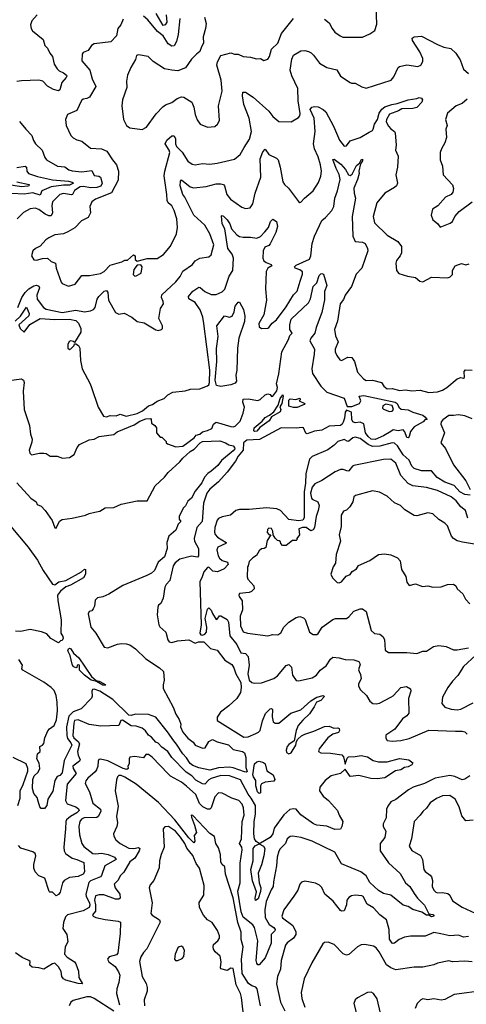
# Model space of a CAD drawing. Extents: x 1552294 to 1694791, y 811929 to 917222.
# Tile 333 of 643: x 1632329 to 1635958, y 872788 to 880796. Entities that reach past the tile are written whole.
import ezdxf

# ---------------------------------------------------------------- set-up
doc = ezdxf.new("R2010")
doc.units = 0

msp = doc.modelspace()

# ---------------------------------------------------------------- linework, layer by layer
at = {"layer": '0CON10XD'}
for points in [[(1633519.2, 880835), (1633524.8, 880775.2), (1633510.9, 880755), (1633495, 880748.8), (1633437.9, 880845)], [(1634805, 880800), (1634845, 880768.8), (1634867.5, 880725), (1634891.2, 880695), (1634933, 880663), (1634954.3, 880654.3), (1635115, 880654), (1635175, 880680), (1635215, 880707.5), (1635231.2, 880758.8), (1635226.7, 880905)], [(1632471.9, 880835), (1632428.9, 880785), (1632417.5, 880755), (1632422.7, 880725), (1632434.2, 880704.2), (1632520.8, 880635), (1632533.8, 880585), (1632554.1, 880564.1), (1632574.2, 880524.2), (1632596.8, 880496.8), (1632610, 880435), (1632633.1, 880395), (1632649.1, 880379.1), (1632685, 880364.4), (1632708.6, 880345), (1632712.5, 880335), (1632707.5, 880325), (1632670.6, 880285), (1632655.3, 880224.7), (1632643.4, 880216.6), (1632605, 880227.5), (1632555.4, 880255), (1632516.1, 880296.1), (1632485, 880303.2), (1632345, 880298.9), (1632305, 880292.5)], [(1633171.1, 880798.9), (1633150, 880755), (1633126.5, 880725), (1633115.5, 880664.5), (1633070, 880615), (1632935, 880599.6), (1632913.7, 880586.4), (1632885, 880543.8), (1632845, 880530), (1632836.2, 880515), (1632835, 880460), (1632899.2, 880385), (1632918.2, 880315), (1632947, 880253), (1632895.3, 880164.7), (1632875, 880153.3), (1632845, 880150), (1632830.9, 880139.1), (1632793.6, 880056.4), (1632718.8, 880025), (1632702, 879985), (1632705.8, 879935), (1632746.2, 879855), (1632763.3, 879835), (1632795, 879818.6), (1632835, 879808.1), (1632905, 879750.8), (1632995, 879744.5), (1633036.3, 879726.3), (1633082.9, 879655), (1633116.9, 879615), (1633132.1, 879565), (1633129.2, 879490.8), (1633075, 879388.2), (1632945, 879336.5), (1632914.2, 879315), (1632900, 879275), (1632905.6, 879225), (1632885, 879186), (1632831.5, 879158.5), (1632777.1, 879102.9), (1632720.7, 879069.3)], [(1633831.2, 880815), (1633843.8, 880765), (1633839.2, 880725), (1633820.8, 880655), (1633823.3, 880605), (1633806, 880575), (1633794.1, 880535.9), (1633765, 880516), (1633726, 880475), (1633675.8, 880404.2), (1633615, 880378.8), (1633566, 880384), (1633505, 880397.1), (1633414.2, 880455), (1633372.5, 880495), (1633295, 880510.8), (1633278.8, 880505), (1633269.1, 880470.9), (1633232.6, 880407.4), (1633205.8, 880345), (1633197.5, 880295), (1633200.8, 880245), (1633165.8, 880144.2), (1633158, 880095), (1633173.8, 879985), (1633196.7, 879935), (1633225, 879916), (1633325, 879903.3)], [(1633325, 879903.3), (1633358.7, 879921.3), (1633438.7, 880031.3), (1633492.1, 880087.9), (1633515, 880104.3), (1633565, 880122), (1633608.8, 880155), (1633645, 880169.4), (1633663.8, 880165), (1633728.8, 880125), (1633744.2, 880085), (1633754.2, 880024.2), (1633771.7, 879981.7), (1633795, 879946.2), (1633855, 879921.2), (1633915, 879926.7), (1633936.7, 879945), (1633953.3, 879975), (1633946, 880095), (1633974.3, 880215), (1633965.7, 880305), (1633932.5, 880425), (1633937, 880453), (1633964, 880505), (1634045, 880525.8), (1634075, 880516), (1634105, 880514.4), (1634145, 880496.4), (1634205, 880492), (1634253.9, 880476.1), (1634285, 880478.8), (1634314.1, 880464.1), (1634345, 880473.8), (1634360, 880495), (1634375.8, 880555), (1634427.5, 880605), (1634457.4, 880682.6), (1634555, 880804)], [(1633631.8, 880805), (1633616.9, 880675), (1633603.1, 880616.9), (1633585, 880583.8), (1633565, 880581.4), (1633535, 880598.6), (1633495.5, 880665.5), (1633450.2, 880700.2), (1633370, 880795), (1633335, 880824.3)], [(1632720.7, 879069.3), (1632685, 879053.1), (1632615, 879047.1), (1632565, 879021.4), (1632542.5, 879005), (1632496.8, 878953.2), (1632456.7, 878935), (1632435, 878916.2), (1632424, 878875), (1632445, 878843.3), (1632465, 878841.2), (1632515, 878854.2), (1632555, 878855.8), (1632585, 878828.8), (1632621.2, 878815), (1632626.9, 878775), (1632665, 878660), (1632675, 878650), (1632725, 878628), (1632778.8, 878645), (1632835.5, 878714.5), (1632895.6, 878714.4), (1632985, 878731.2), (1633015, 878747.8), (1633065, 878800), (1633160, 878825), (1633185, 878840), (1633205, 878840), (1633255, 878882.5), (1633266.7, 878875), (1633267.5, 878845), (1633285, 878832.5), (1633365, 878854.2), (1633446.2, 878853.8), (1633498.6, 878885), (1633554.3, 878955), (1633602.2, 879055), (1633611.9, 879105), (1633606.5, 879175), (1633585, 879243.8), (1633565, 879282.5), (1633535.6, 879305), (1633526.4, 879325), (1633525.4, 879375), (1633504, 879525), (1633509.1, 879565), (1633548.6, 879715), (1633543.1, 879735), (1633511.8, 879785), (1633523.6, 879815), (1633565, 879851.9), (1633585, 879852), (1633595.3, 879825.3), (1633595.4, 879785), (1633604.6, 879765), (1633649.2, 879719.1), (1633696.2, 879646.2), (1633731.1, 879621.1), (1633755, 879615.6), (1633815, 879626.9), (1633875, 879621.9), (1633935, 879627.8), (1634075, 879661.9), (1634121.3, 879698.7), (1634154.4, 879755), (1634197.3, 879822.7), (1634211.8, 879885), (1634195.2, 879995.2), (1634150.6, 880105), (1634139.2, 880175), (1634143.7, 880206.3), (1634165, 880206.9), (1634226.3, 880166.3), (1634352.6, 880052.6), (1634385, 880009.2), (1634435, 879968.8), (1634535, 879966), (1634595, 879998.8), (1634605.5, 880014.5), (1634607.5, 880032.5), (1634592.5, 880135), (1634588.8, 880235), (1634540.3, 880340.3), (1634527.5, 880385), (1634540.3, 880475), (1634555, 880506.9), (1634615, 880541.8), (1634645, 880544.4), (1634675, 880537.8), (1634696.4, 880526.4), (1634715.8, 880505.8), (1634765, 880441.5), (1634825, 880406.2), (1634905, 880387.8), (1634937, 880337), (1635013.3, 880285), (1635025, 880278.8), (1635055, 880278.8), (1635109.4, 880249.4), (1635145, 880240), (1635346.7, 880305), (1635369.7, 880330.3), (1635405, 880406.7), (1635415, 880416), (1635475, 880427.5), (1635565, 880416.2), (1635590, 880425), (1635604.5, 880455.5), (1635605, 880480), (1635580.5, 880535), (1635520, 880625), (1635518, 880645), (1635535, 880657.1), (1635595, 880661.9), (1635723, 880593), (1635775, 880573.1), (1635831.7, 880561.7), (1635874.2, 880524.2), (1635893.2, 880493.2), (1635908.2, 880468.2), (1635935, 880392), (1635975, 880358.5)], [(1634514.6, 879424.6), (1634595, 879317.5), (1634605, 879310), (1634615, 879312.5), (1634643.8, 879345), (1634714.2, 879405), (1634758.3, 879471.7), (1634776.1, 879523.9), (1634782.1, 879565), (1634774.1, 879615), (1634755, 879681.2), (1634724.3, 879745), (1634717.8, 879785), (1634730.9, 879885), (1634722.8, 879995), (1634689, 880065), (1634702.7, 880085), (1634725, 880089.8), (1634755, 880085.9), (1634795, 880065.3), (1634816.8, 880045), (1634879.4, 879929.4), (1634926.9, 879815), (1634967, 879767), (1634985, 879768.6), (1635015, 879811.1), (1635095, 879837.1), (1635169.6, 879880.4), (1635195, 879894.6), (1635202.1, 879905), (1635212, 879945), (1635236.9, 879985), (1635251.1, 880035), (1635273.1, 880066.9), (1635295, 880086.2), (1635354.2, 880105.8), (1635397.2, 880112.8), (1635485, 880144.1), (1635556.2, 880153.8), (1635575, 880162.5), (1635595, 880157.5), (1635602.5, 880145), (1635596.2, 880125), (1635555, 880081.2), (1635525, 880072), (1635435, 880070.5), (1635406.9, 880053.1), (1635335, 880028.5), (1635309.7, 879985), (1635307.6, 879965), (1635325, 879928.8), (1635345, 879906.6), (1635375.9, 879885.9), (1635380.9, 879875), (1635387.5, 879775), (1635384.2, 879735), (1635404, 879685), (1635399.2, 879595), (1635386.2, 879535), (1635398.8, 879465), (1635390.5, 879445), (1635375, 879430.4), (1635295.4, 879384.6), (1635231.4, 879305), (1635202.2, 879195), (1635212.6, 879142.6), (1635315, 879042.5), (1635402.2, 878992.2), (1635430.8, 878950.8), (1635430.5, 878899.5), (1635420, 878875), (1635392, 878838), (1635385.6, 878815), (1635390.8, 878755), (1635410.7, 878730.7), (1635479.4, 878709.4), (1635545, 878697.8), (1635580.2, 878670.2), (1635604.5, 878664.5), (1635675, 878700.4), (1635807.5, 878695), (1635826.4, 878703.6), (1635845, 878723.8), (1635846.7, 878755), (1635867.5, 878795), (1635918.3, 878811.7), (1635955, 878802), (1635981.2, 878808.8)], [(1635965, 880148.8), (1635925.9, 880114.1), (1635875, 880094.4), (1635805.8, 880034.2), (1635789.4, 879985), (1635802, 879935), (1635792.5, 879905), (1635796.8, 879836.8), (1635785, 879793.3), (1635755.6, 879745), (1635745.7, 879715), (1635747.1, 879655), (1635764.3, 879605), (1635770, 879535), (1635845, 879451.2), (1635853.9, 879423.9), (1635847.6, 879392.4), (1635836.2, 879375), (1635788.9, 879351.1), (1635727.7, 879282.3), (1635684.2, 879255.8), (1635673.8, 879205), (1635685, 879167.5), (1635725, 879137.5), (1635745, 879107.5), (1635828.3, 879141.7), (1635845.5, 879154.5), (1635865.6, 879194.4), (1635901.2, 879235), (1636006.2, 879313.8)], [(1632327, 879967), (1632379.2, 879905), (1632428.6, 879855), (1632442.1, 879812.1), (1632458, 879785), (1632511.9, 879735), (1632532.5, 879675), (1632547, 879657), (1632636.2, 879605), (1632695, 879598.9), (1632729.2, 879575), (1632755, 879566.2), (1632835, 879556.9), (1632915, 879570), (1632935, 879527.1), (1632973.2, 879523.2), (1632985.2, 879515.2), (1633000, 879465), (1632988.6, 879441.4), (1632955, 879429.6), (1632906.9, 879426.9), (1632845, 879437.8), (1632820, 879435), (1632773.6, 879406.4), (1632758.2, 879375), (1632750.1, 879369.9), (1632685, 879382.9), (1632655.3, 879374.7), (1632594.6, 879315), (1632590.9, 879285), (1632595.9, 879225), (1632585, 879200.9), (1632565, 879200.4), (1632535, 879213.4), (1632485, 879252.5), (1632455, 879263.5), (1632415, 879257.8), (1632361.4, 879228.6), (1632310, 879175)], [(1632315.2, 878455), (1632347.4, 878535), (1632374.3, 878575.7), (1632404.1, 878605.9), (1632445, 878630.5), (1632465, 878635.5), (1632485, 878628), (1632490, 878615), (1632469.7, 878555), (1632472.1, 878522.1), (1632521.9, 878455), (1632545, 878441.6), (1632675, 878415.4), (1632785, 878434.1), (1632855, 878418.6), (1632905, 878428.9), (1632930.1, 878439.9), (1632943.8, 878455), (1632957.6, 878522.4), (1632972.3, 878545), (1633015, 878587.3), (1633035, 878593.1), (1633045.9, 878575.9), (1633050.3, 878515), (1633106.5, 878415), (1633135, 878400.4), (1633177.8, 878407.8), (1633241.4, 878375), (1633285, 878340), (1633340.3, 878330.3), (1633435, 878272), (1633455, 878266.8), (1633481.4, 878275), (1633490, 878285), (1633490, 878305), (1633459.4, 878365), (1633472.4, 878447.6), (1633497.8, 878485), (1633495.6, 878505), (1633481.8, 878535), (1633485, 878558.1), (1633598.8, 878665), (1633632.7, 878707.3), (1633655, 878749.4), (1633732.5, 878805), (1633754.4, 878835.6), (1633793.7, 878856.3), (1633865, 878866.5), (1633885, 878884.4), (1633906.9, 878965), (1633874.1, 879055), (1633833.1, 879125), (1633745.2, 879205.2), (1633672.1, 879352.1), (1633655.5, 879375), (1633632.7, 879445), (1633635, 879482.5), (1633645, 879493.8), (1633715, 879436.8), (1633745, 879428.6), (1633845, 879438), (1633925, 879459.7), (1633965, 879461.5), (1633984.2, 879455), (1633994, 879444), (1634012.7, 879375), (1634043.1, 879335), (1634135, 879270), (1634165, 879260.8), (1634203.2, 879266.8), (1634225, 879296.7), (1634243.5, 879385), (1634289.1, 879515), (1634283.2, 879665), (1634305, 879722), (1634325, 879743.8), (1634355, 879698.9), (1634415, 879669.5), (1634428.5, 879655), (1634445.9, 879595), (1634466.6, 879476.6), (1634480, 879455), (1634514.6, 879424.6)], [(1632293.3, 878345), (1632335.5, 878384.5), (1632385, 878458.1), (1632405.7, 878405), (1632402.9, 878387.1), (1632321.2, 878315), (1632332, 878285), (1632365, 878253.3), (1632412.9, 878317.1), (1632495, 878365.9), (1632615, 878358.1), (1632735, 878359.7), (1632785, 878348.5), (1632807.3, 878327.3), (1632825.8, 878284.2), (1632826, 878255), (1632775, 878170), (1632767.5, 878177.5), (1632745, 878182.5), (1632731.7, 878178.3), (1632720, 878155), (1632720, 878125), (1632735, 878112.5), (1632745, 878117.5), (1632772.5, 878145), (1632775, 878160), (1632785, 878160), (1632807.5, 878145), (1632817.5, 878125), (1632822.5, 878025), (1632836.2, 877955), (1632903.3, 877835), (1632913.3, 877805), (1632966, 877645), (1633010.7, 877570.7), (1633035, 877566.2), (1633065, 877577.5), (1633114.2, 877574.2), (1633145, 877586.2), (1633195, 877572.1), (1633285, 877593.8), (1633326.9, 877615), (1633375, 877654.2), (1633409.1, 877665), (1633447, 877693), (1633502, 877715), (1633534.1, 877745.9), (1633575, 877767.4), (1633675, 877777.8), (1633718.2, 877791.8), (1633792.2, 877792.2), (1633855, 877816.9), (1633865, 877826.4), (1633870.7, 877845), (1633873, 877945), (1633826, 878326), (1633816.7, 878375), (1633795.3, 878435), (1633755.2, 878495.2), (1633703.3, 878525), (1633700.6, 878545), (1633735, 878588.6), (1633785, 878620), (1633795, 878617.8), (1633835, 878583.8), (1633885, 878560), (1633925, 878561.8), (1633975, 878581.9), (1633995, 878604.4), (1634030.2, 878709.8), (1634062, 878755), (1634067.5, 878855), (1634055, 878888.9), (1634019.6, 878935), (1633995.4, 879095), (1633973.2, 879135), (1633969.5, 879200.5), (1633975, 879204), (1633985, 879198.6), (1634015, 879167.1), (1634037.3, 879135), (1634050.6, 879095), (1634095, 879045.8), (1634115, 879033.1), (1634145, 879025.8), (1634205, 879027.5), (1634255, 879020), (1634285, 879033.3), (1634320.5, 879069.5), (1634350.8, 879105), (1634366.2, 879155), (1634385, 879173.8), (1634416.2, 879155), (1634424.3, 879115), (1634410.4, 879065), (1634365, 878972.2), (1634355, 878960), (1634322.2, 878945), (1634307.5, 878915), (1634305.5, 878855.5), (1634312.9, 878835), (1634330.8, 878820.8), (1634372.5, 878805), (1634377.5, 878795), (1634345, 878774.2), (1634332, 878748), (1634326.4, 878606.4), (1634333.8, 878515), (1634313.4, 878396.6), (1634272, 878325), (1634276.4, 878296.4), (1634293.9, 878283.9), (1634345, 878286.7), (1634355, 878291.2), (1634381.2, 878328.8), (1634415.6, 878355), (1634495, 878461.5), (1634553.4, 878556.6), (1634585, 878587.5), (1634608, 878668), (1634627.1, 878725), (1634627.5, 878745), (1634605, 878761.4), (1634566.7, 878775), (1634563.3, 878785), (1634575, 878798), (1634685, 878848.8), (1634695.5, 878875), (1634704.5, 878975), (1634724.7, 879035), (1634785, 879162.5), (1634815, 879186.5), (1634865, 879242.8), (1634881.2, 879275), (1634889.5, 879345), (1634910.8, 879405), (1634932.4, 879495), (1634925.9, 879535.9), (1634900.3, 879585), (1634875, 879657.5), (1634885, 879660), (1634895, 879654.3), (1634939.3, 879619.3), (1634976.7, 879576.7), (1635001.8, 879535), (1635015, 879527.5), (1635029.6, 879540.4), (1635065, 879609.4), (1635090, 879630), (1635105, 879655.7), (1635115, 879660), (1635115, 879647.5), (1635097.7, 879622.3), (1635084.5, 879564.5), (1635088, 879545), (1635073.4, 879495), (1635043.8, 879425), (1635045.8, 879385), (1635058.1, 879345), (1635030, 879195), (1635036.8, 879035), (1635055, 878991.1), (1635115, 878987.5), (1635135.4, 878975.4), (1635155.5, 878935.5), (1635158.6, 878915), (1635109.2, 878775), (1635064.5, 878725), (1635024.2, 878625), (1634973.7, 878556.3), (1634959.2, 878520.8), (1634932.4, 878485), (1634911.8, 878345), (1634887.1, 878275), (1634894.6, 878225), (1634916.6, 878176.6), (1634891.8, 878115), (1634893.3, 878093.3), (1634905.5, 878065), (1634930.3, 878030.3), (1634945, 878023.3), (1634995, 878051.4), (1635027.6, 878047.6), (1635050.8, 878015), (1635075, 877928.8), (1635123.3, 877875), (1635145, 877862), (1635195, 877863.8), (1635270, 877845), (1635287.5, 877815), (1635314.4, 877794.4), (1635355, 877796.7), (1635419.3, 877780.7), (1635465, 877784.4), (1635515, 877777.5), (1635583.9, 877783.9), (1635655, 877764.5), (1635725, 877768.1), (1635765, 877783.3), (1635800, 877805), (1635883.9, 877876.1), (1635915, 877886.7), (1635935, 877880), (1635943.3, 877885), (1635940.8, 877935), (1635951.2, 877948.8), (1636005, 877944.5)], [(1632305, 879593.9), (1632375, 879604.5), (1632385.9, 879595.9), (1632387.3, 879565), (1632401.5, 879545), (1632475, 879520.9), (1632595, 879494.1), (1632725, 879482.9), (1632756, 879475), (1632767.3, 879465), (1632735, 879448.9), (1632685, 879450.6), (1632584.7, 879435.3), (1632509.7, 879405), (1632495, 879369.4), (1632435, 879388.8), (1632365, 879377.2), (1632265, 879381.1)], [(1632305, 879477.6), (1632405.7, 879455), (1632402.9, 879445), (1632395, 879442.5), (1632345, 879437.4), (1632154, 879465)], [(1633265, 878710), (1633275, 878711.2), (1633317.5, 878735), (1633323.3, 878785), (1633312.5, 878802.5), (1633285, 878800), (1633256, 878765), (1633252, 878722), (1633265, 878710)], [(1632160.2, 877849.8), (1632345, 877875.7), (1632361.2, 877865), (1632366, 877845), (1632357.2, 877775), (1632366.4, 877625), (1632409.4, 877495), (1632415.9, 877425.9), (1632430.2, 877385), (1632429, 877361), (1632407.5, 877295), (1632410.9, 877270.9), (1632425, 877257.5), (1632489.3, 877270.7), (1632525, 877271.3), (1632545, 877266.5), (1632577, 877247), (1632635, 877246.6), (1632678.5, 877228.5), (1632735, 877234.2), (1632770.7, 877259.3), (1632795.3, 877315), (1632815, 877340.8), (1632895, 877377.5), (1632935, 877383.8), (1632975, 877405.9), (1633095, 877421.9), (1633122.7, 877445), (1633258.8, 877501.2), (1633305, 877529.2), (1633355, 877548.9), (1633391.7, 877551.7), (1633397.5, 877545), (1633400, 877515), (1633426.4, 877496.4), (1633440, 877475), (1633440, 877435), (1633471.7, 877401.7), (1633485, 877400), (1633520, 877365), (1633520, 877355), (1633530, 877345), (1633597, 877323), (1633655, 877327.5), (1633746.9, 877395), (1633764.5, 877415.5), (1633792, 877425), (1633815.4, 877444.6), (1633855, 877453.8), (1633890, 877470), (1633903, 877507), (1633925, 877522.5), (1634045, 877487.5), (1634065, 877484.3), (1634080.3, 877489.7), (1634120.5, 877529.5), (1634146.4, 877596.4), (1634156.7, 877645), (1634142.5, 877685), (1634145, 877710), (1634185, 877712), (1634265, 877699.4), (1634282.5, 877707.5), (1634325, 877745.7), (1634345, 877753.3), (1634365, 877747.5), (1634375, 877730), (1634385, 877732.5), (1634417.4, 877777.4), (1634423.8, 877805), (1634415.4, 877835), (1634435.5, 877914.5), (1634458.9, 878095), (1634514.3, 878195), (1634524.1, 878225.9), (1634542.5, 878245), (1634524, 878275), (1634524.4, 878314.4), (1634535, 878360), (1634675, 878491.9), (1634691.1, 878525), (1634713.6, 878625), (1634745, 878655.7), (1634763.1, 878715), (1634775, 878728.4), (1634785, 878731.5), (1634796.7, 878725), (1634824.5, 878635), (1634806.2, 878583.8), (1634807.3, 878517.3), (1634783.9, 878415), (1634737.6, 878292.4), (1634728.2, 878245), (1634695.5, 878204.5), (1634687.5, 878185), (1634725, 878115.6), (1634723.4, 878075), (1634702.9, 877955), (1634709.2, 877919.2), (1634776, 877816), (1634826.2, 877766.2), (1634965, 877716.7), (1634989.2, 877649.2), (1635029.4, 877650.6), (1635090, 877675), (1635100, 877695), (1635087.5, 877735), (1635125, 877739.4), (1635380, 877685), (1635396.7, 877675), (1635410, 877645), (1635428.3, 877628.3), (1635485, 877623.3), (1635525, 877603.3), (1635605, 877580), (1635622.5, 877565), (1635640, 877545), (1635625, 877543.8), (1635608.8, 877525), (1635535, 877484.5), (1635503.6, 877446.4), (1635494.2, 877405.8), (1635485.9, 877394.1), (1635475, 877398.8), (1635459.7, 877445), (1635445, 877459.1), (1635405, 877451.6), (1635365, 877460.2), (1635344.2, 877445.8), (1635285, 877411.1), (1635217.5, 877382.5), (1635185, 877385.1), (1635160.4, 877405), (1635139.5, 877435), (1635125, 877507.5), (1635095, 877523.7), (1635055, 877517.5), (1635036.2, 877525), (1635028.8, 877545), (1635025, 877603.5), (1634985, 877620.9), (1634972.9, 877605), (1634969.7, 877555), (1634958.6, 877521.4), (1634949.8, 877505), (1634935, 877495.2), (1634845, 877489.8), (1634785, 877456.8), (1634725, 877450), (1634665, 877427.8), (1634655, 877432), (1634635.3, 877475), (1634625, 877480), (1634575, 877473.1), (1634455, 877477.5), (1634277.4, 877382.6), (1634175, 877375.2), (1634147.1, 877355), (1634144.6, 877295), (1634104.2, 877245), (1634084, 877205), (1634015.3, 877115), (1633945, 877037.1), (1633875, 876978.1), (1633851.2, 876945), (1633824, 876864), (1633811.4, 876715), (1633768.2, 876665), (1633747.1, 876575), (1633749.6, 876555), (1633781.4, 876495), (1633782.3, 876435), (1633775, 876424.6), (1633725, 876432), (1633630.7, 876409.3), (1633592.1, 876377.9), (1633575.6, 876355), (1633548.5, 876235), (1633518.8, 876201.2), (1633509.7, 876180.3), (1633495, 876090), (1633475, 876047.5), (1633455.9, 876034.1), (1633451.3, 876018.7), (1633445.6, 875955), (1633458.8, 875875), (1633468.3, 875858.3), (1633518, 875815), (1633532.9, 875752.9), (1633545.2, 875735.2), (1633565, 875731.4), (1633612, 875745), (1633705, 875752.5), (1633755, 875723.8), (1633782.5, 875735), (1633825, 875735.6), (1633880.3, 875680.3), (1633935, 875667.9), (1633995, 875587.9), (1634051.9, 875551.9), (1634068.8, 875525), (1634085.2, 875475), (1634124.9, 875405), (1634129.4, 875365), (1634123.2, 875325), (1634094.4, 875275), (1634028.1, 875215), (1633960.5, 875165), (1633935, 875121.9), (1633934.2, 875095), (1634151.5, 874961.5), (1634185, 874964.5), (1634248.8, 874991.2), (1634269.7, 875000.3), (1634284.4, 875015), (1634302.7, 875092.7), (1634327.6, 875152.4), (1634365, 875190.5), (1634375, 875193.1), (1634384.5, 875184.5), (1634381.2, 875125), (1634389.2, 875085), (1634405, 875074.7), (1634434.6, 875075.4), (1634533.8, 875156.2), (1634615, 875183.5), (1634695, 875256.9), (1634745, 875285.5), (1634795, 875300), (1634804, 875295), (1634800.6, 875285), (1634775, 875260), (1634740.6, 875245), (1634723.4, 875206.6), (1634685, 875149.5), (1634630.1, 875099.9), (1634593.4, 875055), (1634576.9, 875015), (1634558.3, 874931.7), (1634515, 874900), (1634503.6, 874885), (1634494.5, 874855), (1634496.2, 874835), (1634515, 874824), (1634535, 874834.3), (1634572.9, 874895), (1634578, 874925), (1634590, 874945), (1634618.6, 874971.4), (1634645.8, 874985.8), (1634719.9, 875010.1), (1634805, 875048.5), (1634845, 875050), (1634882.5, 875035), (1634913.8, 875036.2), (1634925, 875030.5), (1634928.7, 875015), (1634920.3, 874999.7), (1634875, 874985.5), (1634834.2, 874955.8), (1634763.3, 874865), (1634758.6, 874845), (1634775, 874832.2), (1634855, 874831.5), (1634946.3, 874816.4), (1634959.3, 874799.3), (1634975, 874740), (1634990, 874790), (1634999.7, 874800.3), (1635055, 874802.3), (1635105, 874812.1), (1635155, 874801.2), (1635200.5, 874770.5), (1635245, 874759.4), (1635315, 874760), (1635415, 874786), (1635490, 874775), (1635522.5, 874752.5), (1635515.8, 874735), (1635485, 874718.1), (1635455, 874712.9), (1635425, 874693.8), (1635382.6, 874687.4), (1635295, 874628.5), (1635235, 874620.4), (1635183.8, 874623.8), (1635085, 874647.7), (1635015, 874641.6), (1634975, 874701.2), (1634934.8, 874665.2), (1634861.1, 874645), (1634812.1, 874607.9), (1634768.8, 874555), (1634765.5, 874525), (1634795, 874479.4), (1634838.1, 874445), (1634911.1, 874365), (1634925.6, 874325), (1634954.7, 874275), (1634947.2, 874232.8), (1634935, 874211.8), (1634889.3, 874209.3), (1634825, 874235.9), (1634745, 874245.4), (1634717.5, 874255), (1634615, 874328.5), (1634575, 874374.3), (1634555, 874378.1), (1634525, 874371.4), (1634475, 874329.5), (1634398.4, 874221.6), (1634385.2, 874175), (1634364.7, 874145.3), (1634285, 874097.8), (1634275, 874096.7), (1634251, 874111), (1634236, 874135), (1634232.8, 874175), (1634233.6, 874273.6), (1634244.8, 874334.8), (1634244.7, 874405), (1634210.5, 874465), (1634185, 874496.5), (1634124, 874614), (1634035, 874647.4), (1633965, 874649.6), (1633884.5, 874625.5), (1633865, 874613.3), (1633835, 874579.3), (1633815, 874580.8), (1633760, 874610), (1633728, 874645), (1633682.5, 874675), (1633564.6, 874795), (1633533.5, 874845), (1633485, 874879.1), (1633455, 874911.1), (1633435, 874920), (1633400, 874960), (1633375, 874977.1), (1633351.5, 875011.5), (1633325, 875032.7), (1633275, 875049.1), (1633235, 875052.7), (1633165, 875098.5), (1633150, 875095), (1633134.2, 875055.8), (1632989.6, 875050.4), (1632895, 875062.5), (1632805, 875100.4), (1632775, 875095.3), (1632768.1, 875075), (1632761.2, 874975), (1632770.6, 874955), (1632803.2, 874925), (1632815.2, 874905), (1632798.7, 874845), (1632803.8, 874815), (1632821.6, 874775), (1632816, 874764), (1632762.3, 874725), (1632762.8, 874705), (1632787, 874665), (1632715, 874577.1), (1632702.5, 874445), (1632715, 874417.9), (1632785, 874394.4), (1632807.8, 874377.8), (1632812.2, 874365), (1632795, 874345.1), (1632742.7, 874315)], [(1633965, 877813.3), (1633929.4, 877819.4), (1633916.7, 877865), (1633930.8, 878015), (1633927.8, 878122.2), (1633941.7, 878218.3), (1633931.4, 878305), (1633992.9, 878387.1), (1634035, 878375.7), (1634055, 878383.8), (1634071.3, 878418.7), (1634081.4, 878465), (1634105, 878497.5), (1634115, 878497.5), (1634149.2, 878439.2), (1634158.8, 878385), (1634155, 878341.4), (1634109.8, 878205), (1634098, 878125), (1634094.7, 877945), (1634085.4, 877905), (1634090, 877855), (1634079.5, 877840.5), (1634043.9, 877826.1), (1633965, 877813.3)], [(1634236.1, 877446.1), (1634231.2, 877451.2), (1634235, 877477.2), (1634299.1, 877530.9), (1634325, 877561.6), (1634360.2, 877579.8), (1634393.4, 877606.6), (1634430.5, 877659.5), (1634445, 877715.7), (1634467.5, 877745), (1634471.2, 877735), (1634460, 877675), (1634444.3, 877645.7), (1634450.8, 877625), (1634445, 877607.5), (1634374.6, 877565.4), (1634355.6, 877534.4), (1634280.9, 877479.1), (1634255, 877450.2), (1634236.1, 877446.1)], [(1634555, 877640.8), (1634515, 877652.5), (1634515, 877700), (1634528.3, 877711.7), (1634573, 877707), (1634606.4, 877716.4), (1634607, 877703), (1634600, 877695), (1634646.7, 877675), (1634640, 877665), (1634585, 877642.7), (1634555, 877640.8)], [(1635335, 877610), (1635355, 877612.5), (1635367.5, 877625), (1635356.7, 877656.7), (1635305, 877667.5), (1635280, 877655), (1635277.5, 877635), (1635285, 877627.5), (1635335, 877610)], [(1636005, 877550.4), (1635946, 877575), (1635895, 877582.7), (1635855, 877575.3), (1635815, 877576.1), (1635767.9, 877542.1), (1635754.6, 877525), (1635751.9, 877505), (1635780.2, 877435), (1635750, 877355), (1635788.7, 877308.7), (1635855, 877174.5), (1635955.5, 877045), (1635990, 876975)], [(1635989.8, 876929.8), (1635945, 876933.8), (1635905.8, 876955), (1635858.4, 877008.4), (1635784, 877034), (1635721.6, 877071.6), (1635675, 877127.8), (1635595, 877125.8), (1635535.2, 877145.2), (1635516, 877165), (1635494.1, 877214.1), (1635445, 877257.1), (1635400.5, 877330.5), (1635375, 877352), (1635355, 877353.4), (1635255, 877327.4), (1635195, 877325.3), (1635161.2, 877341.2), (1635095, 877390.8), (1635055, 877399.2), (1635035, 877396.2), (1635005, 877366.5), (1634995, 877365.6), (1634965, 877381.1), (1634915, 877364.5), (1634885, 877334.4), (1634833.1, 877296.9), (1634705, 877243.5), (1634685, 877220.9), (1634653.8, 877106.2), (1634651.6, 877025), (1634639.6, 876955), (1634639.5, 876745), (1634629.6, 876725), (1634595, 876720.3), (1634515, 876730.2), (1634448, 876805), (1634417.7, 876817.7), (1634333.5, 876826.5), (1634195, 876812.3), (1634115, 876811.9), (1634085, 876804), (1634043.5, 876766.5), (1633975, 876753.3), (1633945, 876739.1), (1633934.3, 876725), (1633915, 876666), (1633912.7, 876627.3), (1633918.8, 876608.8), (1633936.6, 876586.6), (1634007.5, 876545), (1634003.8, 876535), (1633939.4, 876505), (1633931.2, 876485), (1633941.8, 876435), (1633952.9, 876415), (1633975, 876397.5), (1634018.8, 876385), (1634024, 876365), (1633991.5, 876328.5), (1633935.3, 876304.8), (1633900, 876310), (1633865, 876343.8), (1633855, 876341.2), (1633825.7, 876305), (1633809.2, 876255), (1633792.8, 876227.3), (1633803, 875875), (1633794, 875805), (1633801.8, 875791.8), (1633815, 875789.3), (1633833.1, 875796.9), (1633846.2, 875815), (1633850.8, 875855), (1633837, 875925), (1633855, 876002.5), (1633865, 876013.3), (1633884.5, 875994.5), (1633895.3, 875965), (1633925, 875917.5), (1633935, 875920), (1633953.5, 875946.5), (1633965, 875947.5), (1634015, 875918), (1634026.4, 875896.4), (1634037.9, 875785), (1634095, 875714.6), (1634125, 875646.7), (1634165, 875640), (1634185, 875616.2), (1634194.6, 875545), (1634181.8, 875475), (1634194.6, 875424.6), (1634215, 875404.2), (1634235, 875398.8), (1634295, 875402), (1634395, 875436.9), (1634425, 875460.6), (1634495, 875543.8), (1634515, 875552.5), (1634538.6, 875528.6), (1634544.7, 875464.7), (1634575, 875421.2), (1634595, 875418), (1634705, 875442.9), (1634740.8, 875465), (1634771.4, 875505), (1634820.5, 875539.5), (1634855, 875596), (1634875, 875610.8), (1634925, 875606.7), (1634975, 875592.5), (1635045, 875590.8), (1635085.7, 875575.7), (1635095.6, 875555), (1635082.3, 875507.7), (1635087.5, 875495), (1635099.7, 875469.7), (1635103.1, 875435), (1635081.4, 875395), (1635082.5, 875375), (1635099.2, 875345), (1635148.2, 875298.2), (1635174, 875254), (1635200, 875235), (1635225, 875230.9), (1635253.5, 875236.5), (1635345.5, 875284.5), (1635365, 875297.5), (1635425, 875364), (1635473.6, 875373.6), (1635503.6, 875353.6), (1635506.2, 875335), (1635489.5, 875275), (1635490, 875155), (1635474.3, 875135), (1635439.3, 875110.7), (1635378.6, 875025), (1635305, 874976.2), (1635303.2, 874953.2), (1635315, 874934), (1635355, 874927.5), (1635425, 874933.5), (1635495, 874948.4), (1635655, 875017.1), (1635870.6, 875009.4), (1635925, 875010), (1635945, 875004), (1635966.2, 874985)], [(1632305, 877027.9), (1632419.8, 876905), (1632463.6, 876875), (1632471.9, 876851.9), (1632505, 876840.2), (1632536.7, 876805), (1632592.1, 876722.1), (1632615, 876664.2), (1632625, 876660), (1632654.1, 876715.9), (1632675, 876731.2), (1632755, 876740.7), (1632864.9, 876765.1), (1632895, 876779.1), (1632940.6, 876789.4), (1632981.4, 876798.6), (1633025, 876826.7), (1633095, 876827.7), (1633155, 876854.3), (1633285, 876881.7), (1633365, 876883.1), (1633430.2, 877005), (1633505.8, 877074.2), (1633535, 877111.9), (1633630.3, 877199.7), (1633655, 877229.5), (1633715, 877283.3), (1633747.1, 877302.9), (1633795, 877354), (1633815, 877365.2), (1633955, 877369.8), (1634000.8, 877355), (1634027.9, 877337.9), (1634065, 877330.8), (1634076.1, 877316.1), (1634076.4, 877305), (1634065, 877288.8), (1633970.3, 877209.7), (1633940.1, 877169.9), (1633885, 877123.3), (1633857.9, 877105), (1633830.8, 877075), (1633809.8, 877030.2), (1633755, 876961.9), (1633724.6, 876905.4), (1633695, 876881.1), (1633677.6, 876842.4), (1633656.6, 876823.4), (1633626.2, 876755), (1633624.5, 876734.5), (1633638, 876715), (1633617.6, 876692.4), (1633596.9, 876643.1), (1633541.8, 876595), (1633524.2, 876545), (1633528, 876495), (1633505, 876426.1), (1633455.7, 876384.3), (1633424.5, 876315.5), (1633400.8, 876295), (1633362.9, 876275), (1633166.9, 876193.1), (1633055, 876122.2), (1633005, 876101.9), (1632961.2, 876095), (1632942, 876075), (1632936.7, 876025), (1632927, 876003), (1632915, 875988.8), (1632895, 875983.8), (1632884.5, 875964.5), (1632907.3, 875855), (1632948.2, 875805), (1633015, 875692.2), (1633045, 875688.3), (1633125, 875717.9), (1633157.8, 875722.2), (1633195, 875720.8), (1633225, 875711.3), (1633270.1, 875680.1), (1633355, 875598.1), (1633465, 875525.5), (1633496.9, 875495), (1633503.8, 875425), (1633494.2, 875385), (1633495.7, 875355), (1633575.2, 875205), (1633597.5, 875147.5), (1633625.3, 875105), (1633638, 875065), (1633636.2, 875045), (1633655, 875000), (1633695, 874952.1), (1633739.4, 874919.4), (1633755, 874894.3), (1633815, 874870), (1633836.6, 874873.4), (1633865, 874924.6), (1633895, 874941.5), (1633933.2, 874923.2), (1634025, 874898.4), (1634065, 874860.7), (1634138.9, 874845), (1634155, 874831.9), (1634167.8, 874795), (1634166.9, 874715), (1634178.8, 874681.2), (1634173.6, 874676.4), (1634155, 874678.5), (1634065, 874712), (1634035.2, 874715.2), (1633945, 874710.5), (1633875, 874691.1), (1633785, 874710.7), (1633735, 874729.8), (1633715, 874746.8), (1633685, 874791.9), (1633654, 874825), (1633604.6, 874904.6), (1633580.5, 874930.5), (1633531.1, 875005), (1633435, 875122.8), (1633376.2, 875146.2), (1633271.5, 875148.5), (1633235, 875137.6), (1633215, 875140.3), (1633086.1, 875266.1), (1632980.8, 875335), (1632935, 875351.2), (1632920.5, 875349.5), (1632914.4, 875335.6), (1632918.6, 875295), (1632911.7, 875278.3), (1632830.2, 875189.8), (1632765, 875166.1), (1632729.3, 875130.7), (1632709.2, 875045), (1632711.8, 874975), (1632719.1, 874949.1), (1632745.5, 874915), (1632751.7, 874895), (1632690.2, 874769.8), (1632675, 874670), (1632655, 874650), (1632635, 874640), (1632615, 874607.5), (1632598.9, 874521.1), (1632557.5, 874455), (1632550.2, 874405), (1632530.5, 874379.5), (1632505, 874380), (1632492.5, 874395), (1632480.7, 874440.7), (1632470.5, 874470.5), (1632445, 874502), (1632433, 874543), (1632435.8, 874615), (1632448.3, 874645), (1632480.2, 874675), (1632492.2, 874705), (1632487.8, 874747.8), (1632469.2, 874785), (1632473.3, 874825), (1632496.7, 874845), (1632492.5, 874885), (1632515, 874896), (1632525, 874908.8), (1632534.4, 874955), (1632558.6, 875011.4), (1632571.6, 875028.4), (1632610.8, 875055), (1632628.8, 875101.2), (1632636.7, 875175), (1632634.1, 875245), (1632625, 875298.1), (1632609.4, 875339.4), (1632585.2, 875365.2), (1632525, 875408.7), (1632355.6, 875505), (1632348.1, 875515), (1632352.5, 875545), (1632322.7, 875592.7)], [(1635971.1, 876741.1), (1635952.3, 876805), (1635914.8, 876834.8), (1635875, 876883.9), (1635835, 876915.3), (1635725, 876966.8), (1635635, 876991.9), (1635525, 877004.5), (1635485, 877024.4), (1635427.6, 877087.6), (1635385, 877189.4), (1635345, 877220.9), (1635285, 877217.5), (1635045, 877169.2), (1635034.5, 877165), (1635005, 877126.7), (1634995, 877122.5), (1634956.9, 877136.9), (1634935, 877137.1), (1634891.7, 877118.3), (1634785, 877048.5), (1634728.3, 877021.7), (1634707, 876993), (1634692.9, 876945), (1634701.5, 876905), (1634706.8, 876896.8), (1634752.9, 876875), (1634762.1, 876845), (1634755.9, 876805), (1634738.2, 876755), (1634725.6, 876664.4), (1634715, 876646), (1634695, 876639.2), (1634655.8, 876665.8), (1634627.5, 876665), (1634597.5, 876655), (1634602.5, 876605), (1634580, 876575), (1634580, 876565), (1634575, 876560), (1634545, 876560), (1634495, 876520), (1634465, 876520), (1634450, 876535), (1634448.3, 876548.3), (1634438.3, 876558.3), (1634425, 876560), (1634405, 876580), (1634390, 876605), (1634387, 876637), (1634376.4, 876656.4), (1634355, 876660), (1634341.7, 876648.3), (1634340, 876625), (1634355, 876610), (1634370, 876605), (1634340, 876560), (1634328.3, 876501.7), (1634316.1, 876493.9), (1634295, 876493.3), (1634274.2, 876475.8), (1634253, 876437), (1634225, 876420), (1634195, 876390), (1634187, 876353), (1634180, 876345), (1634177.5, 876265), (1634183.3, 876245), (1634232.3, 876192.3), (1634233.9, 876166.1), (1634213.3, 876145), (1634195, 876136), (1634115, 876130), (1634110, 876115), (1634113.6, 876105), (1634138.1, 876068.1), (1634140.8, 875995), (1634119.5, 875945), (1634123.9, 875865), (1634145, 875816.7), (1634180, 875805), (1634345.7, 875784.3), (1634385, 875796.2), (1634427.3, 875792.7), (1634451.7, 875808.3), (1634474.4, 875855), (1634515, 875896.7), (1634575, 875934.3), (1634605, 875943.1), (1634635, 875930.8), (1634647.6, 875917.6), (1634684.6, 875814.6), (1634714.3, 875794.3), (1634744.2, 875795.8), (1634755.4, 875804.6), (1634785.8, 875855), (1634875, 875917.5), (1634895.7, 875924.3), (1634985, 875924.3), (1635005, 875938.6), (1635044.3, 875985.7), (1635095, 876003.3), (1635114.3, 876004.3), (1635145, 875983.3), (1635185, 875828.8), (1635213.2, 875803.2), (1635255, 875796.9), (1635280.4, 875780.4), (1635294, 875755), (1635298.3, 875668.3), (1635325, 875650), (1635475, 875649.4), (1635555, 875642.3), (1635605, 875659.1), (1635635, 875660), (1635692.1, 875697.9), (1635735, 875706.5), (1635795, 875696.9), (1635855, 875670.9), (1635885, 875670), (1635975, 875686.2)], [(1636025, 876531.2), (1635927.4, 876547.4), (1635885, 876558.5), (1635855.4, 876575.4), (1635838.1, 876595), (1635820, 876645), (1635805, 876678.8), (1635785, 876702), (1635735, 876731.4), (1635685, 876775.6), (1635645, 876785.6), (1635555, 876760.6), (1635535, 876762.9), (1635459.3, 876809.3), (1635423.6, 876843.6), (1635375, 876865.6), (1635315, 876921.4), (1635253.2, 876953.2), (1635195, 876962.9), (1635057.5, 876925), (1635044.2, 876915), (1635037.5, 876875), (1635012.9, 876835), (1634985, 876806.7), (1634961.4, 876798.6), (1634942.5, 876765), (1634940.6, 876675), (1634926.5, 876605), (1634936.7, 876555), (1634901.8, 876445), (1634894.1, 876375.9), (1634876.7, 876345), (1634858.8, 876285), (1634870, 876255), (1634909.3, 876219.3), (1634925, 876216.2), (1634945, 876223.3), (1634981.2, 876268.8), (1635015, 876282.5), (1635031.4, 876308.6), (1635065, 876328.8), (1635083.4, 876356.6), (1635175, 876398), (1635243.7, 876446.3), (1635292.4, 876452.4), (1635344.4, 876444.4), (1635398.8, 876418.8), (1635421.2, 876395), (1635432, 876325), (1635467.7, 876267.7), (1635475, 876220), (1635493, 876193), (1635545, 876206.7), (1635603, 876187), (1635645, 876190), (1635685, 876180), (1635755, 876183.8), (1635805, 876201.2), (1635855, 876206), (1635872.3, 876192.3), (1635885, 876167.5), (1635931.2, 876125), (1635951.7, 876081.7), (1635985.8, 876045.8)], [(1632245, 876690), (1632399.2, 876505), (1632475, 876398.8), (1632521.4, 876315), (1632595.9, 876205.9), (1632615, 876200.6), (1632647.3, 876222.7), (1632705, 876234.8), (1632831.1, 876305), (1632855, 876326.7), (1632865, 876325.4), (1632864.2, 876285), (1632846.7, 876255), (1632742.7, 876197.3), (1632705, 876184), (1632662.1, 876147.9), (1632637.5, 876115), (1632638, 876072), (1632665.8, 875915), (1632664.3, 875805.7), (1632680.5, 875780.5), (1632682.4, 875765), (1632675, 875748), (1632660, 875745), (1632645, 875727.5), (1632581.7, 875761.7), (1632550.7, 875800.7), (1632505.9, 875815.9), (1632415, 875835.9), (1632335, 875821.2), (1632295, 875823.3)], [(1633025, 875380.8), (1633005, 875383.5), (1632952.9, 875412.9), (1632909.6, 875425), (1632854.6, 875465), (1632815.8, 875505), (1632814, 875545), (1632805, 875550), (1632796, 875545), (1632793.3, 875526.7), (1632786, 875524), (1632765, 875535.6), (1632755, 875554), (1632740.7, 875625), (1632721.5, 875661.5), (1632725, 875678.9), (1632735, 875683.3), (1632745, 875679.2), (1632765.6, 875645), (1632808.9, 875605), (1632913.1, 875453.1), (1632950.7, 875420.7), (1632975, 875415.8), (1633015.5, 875395), (1633027.8, 875385), (1633025, 875380.8)], [(1636035, 875628), (1635935.9, 875534.1), (1635888.2, 875461.8), (1635845, 875415.7), (1635808.6, 875365), (1635765.8, 875285), (1635760, 875235), (1635785, 875204), (1635835, 875188.6), (1635885, 875182.2), (1635915, 875189.4), (1636015, 875240.6)], [(1632313.6, 874403.6), (1632334.3, 874465.7), (1632333.3, 874525), (1632358.3, 874575), (1632394.7, 874685), (1632395.9, 874705), (1632381.2, 874745), (1632275, 874794.2)], [(1634526.4, 874153.6), (1634502.2, 874135), (1634488.1, 874095), (1634445, 874052.5), (1634435, 874034), (1634421.5, 873985), (1634416.7, 873915), (1634390.4, 873785), (1634388.5, 873745), (1634371.6, 873718.4), (1634332.1, 873625), (1634320, 873555), (1634324.6, 873495), (1634356.1, 873436.1), (1634395, 873411.9), (1634405.6, 873395), (1634402.6, 873385), (1634373.4, 873356.6), (1634372.8, 873285), (1634323.3, 873165), (1634275, 873108.7), (1634265, 873109.6), (1634255, 873123.3), (1634251.8, 873145), (1634264.5, 873304.5), (1634237.2, 873412.8), (1634222.9, 873435), (1634145, 873495.9), (1634128.8, 873541.2), (1634103.1, 873706.9), (1634119.6, 873775), (1634121.9, 873935), (1634136.1, 874045), (1634133.3, 874065), (1634116.6, 874095), (1634131.1, 874135), (1634138.3, 874275), (1634152.6, 874325), (1634148.5, 874385), (1634138.4, 874415), (1634108.9, 874445), (1634053.7, 874463.7), (1633975, 874505.5), (1633945, 874507.1), (1633915.3, 874474.7), (1633885, 874386), (1633875, 874374.4), (1633855, 874373.8), (1633817.1, 874395), (1633791.1, 874421.1), (1633759.5, 874495), (1633685, 874562.9), (1633643.6, 874593.6), (1633555, 874643.6), (1633535, 874662), (1633405, 874798.2), (1633375, 874819.1), (1633355, 874819.2), (1633335, 874792.9), (1633265, 874804.4), (1633225, 874798.8), (1633218, 874785), (1633220, 874745), (1633208.8, 874725), (1633210, 874705), (1633201.2, 874698.8), (1633170.8, 874705), (1633045, 874767), (1632987.2, 874782.8), (1632972.4, 874777.6), (1632966.5, 874765), (1632965.4, 874725), (1632954.6, 874695), (1632942.1, 874677.9), (1632881.9, 874628.1), (1632866.5, 874605), (1632862.5, 874585), (1632895.6, 874515), (1632924.5, 874425), (1632985.3, 874375.3), (1632988.5, 874355), (1632966, 874314), (1632955, 874306.2), (1632853.3, 874305), (1632831.1, 874295), (1632817.3, 874275), (1632810, 874235), (1632814.5, 874165), (1632835, 874096.2), (1632850.5, 874070.5), (1632922.9, 874015), (1632945, 874011.3), (1632995, 874017.3), (1633047.4, 874007.4), (1633098.6, 873985), (1633112.5, 873965), (1633021.2, 873915), (1632995, 873835.8), (1632985, 873823.5), (1632905, 873792.1), (1632891.8, 873778.2), (1632866.1, 873683.9), (1632869.4, 873665), (1632896.2, 873613.8), (1632899.2, 873595), (1632893.8, 873575), (1632845, 873547.3), (1632718.5, 873515), (1632700.9, 873499.1), (1632685, 873453.8), (1632679.4, 873405), (1632713.6, 873355), (1632719.2, 873295), (1632697.5, 873255), (1632692.5, 873195), (1632715, 873170.8), (1632774.5, 873134.5), (1632786.3, 873116.3), (1632808, 873058), (1632810, 873005), (1632840, 872955), (1632805, 872957.9), (1632705.5, 872985.5), (1632686.1, 872996.1), (1632671.2, 873015), (1632665, 873053.8), (1632645, 873093.8), (1632615, 873121.2), (1632595, 873116), (1632526.4, 873073.6), (1632485, 873085.8), (1632430.3, 873090.3), (1632411.2, 873105), (1632413.3, 873135), (1632403.3, 873145), (1632348.8, 873168.8), (1632296.1, 873206.1)], [(1634275, 874503.2), (1634262.9, 874515), (1634247.6, 874565), (1634247.6, 874607.6), (1634228, 874638), (1634224.2, 874655), (1634238, 874745), (1634255, 874760.6), (1634275, 874766.1), (1634311.2, 874755), (1634324, 874745), (1634336.7, 874686.7), (1634390, 874655), (1634401.9, 874615), (1634395, 874603.6), (1634324.3, 874595.7), (1634295, 874580), (1634285.9, 874564.1), (1634285, 874507.5), (1634275, 874503.2)], [(1634285.4, 872775.4), (1634259.7, 872915), (1634247.4, 872927.4), (1634215, 872937.7), (1634187.7, 872957.7), (1634138, 873038), (1634130.8, 873155), (1634145.7, 873255), (1634129.4, 873315), (1634129.7, 873375), (1634102.6, 873452.6), (1634065.1, 873654.9), (1634002, 873845), (1633996.5, 873905), (1633975, 873925.4), (1633964.8, 873945), (1633960, 874005), (1633945, 874059.2), (1633923.5, 874095), (1633911.7, 874151.7), (1633875, 874176.2), (1633735, 874323.8), (1633724, 874326), (1633725, 874310), (1633748.6, 874245), (1633766, 874184), (1633748.3, 874161.7), (1633751.2, 874115), (1633745, 874100), (1633705, 874141.8), (1633589, 874289), (1633458.4, 874428.4), (1633275, 874579.1), (1633185, 874635.2), (1633155, 874647.9), (1633135, 874648.9), (1633122.9, 874637.1), (1633115.4, 874614.6), (1633105.9, 874525), (1633129.3, 874399.3), (1633115.4, 874315), (1633124.4, 874265), (1633118.9, 874235), (1633092.5, 874175), (1633094, 874155), (1633110, 874125), (1633145, 874095.6), (1633215, 874056.7), (1633256.4, 874056.4), (1633295, 874063.1), (1633304.4, 874054.4), (1633299.2, 874035), (1633264.8, 873975.2), (1633224.5, 873945.5), (1633175, 873863.1), (1633147.8, 873835), (1633126.4, 873795), (1633098.2, 873765), (1633104.1, 873735), (1633142.7, 873685), (1633145, 873650.8), (1633135, 873642.9), (1633107.6, 873642.4), (1633011.8, 873678.2), (1632975, 873678.9), (1632945, 873671.4), (1632936.3, 873635), (1632945.6, 873595.6), (1632944.8, 873545.2), (1632920, 873515), (1632926, 873505), (1632946.7, 873495), (1633025, 873478), (1633130, 873465), (1633147.8, 873455), (1633145.2, 873365), (1633127.5, 873205), (1633115, 873191.1), (1633055.7, 873175), (1633043.3, 873155), (1633052.4, 873132.4), (1633104.3, 873095), (1633131.7, 873051.7), (1633144, 873025), (1633134.1, 872964.1), (1633118, 872915), (1633116.2, 872875), (1633141.2, 872785)], [(1635988, 874645), (1635945, 874618.9), (1635925, 874613.3), (1635865, 874641.1), (1635825, 874648.5), (1635705, 874626.9), (1635617.3, 874582.7), (1635526.6, 874553.4), (1635488, 874532), (1635385, 874452.9), (1635345, 874434.2), (1635320.5, 874399.5), (1635308.8, 874375), (1635307.1, 874305), (1635284, 874255), (1635284, 874235), (1635303.9, 874196.1), (1635297.5, 874145), (1635258.6, 874095), (1635257.1, 874035), (1635325, 873938.2), (1635420.9, 873850.9), (1635465.4, 873775), (1635498.5, 873745), (1635535, 873688.6), (1635560.8, 873650.9), (1635618.2, 873595), (1635655, 873522.5), (1635685, 873519.5), (1635698.1, 873505), (1635675, 873500.4), (1635655, 873512), (1635635, 873511.8), (1635598, 873538), (1635525, 873558.1), (1635485, 873584.5), (1635445, 873595.5), (1635345.8, 873675.8), (1635285, 873689.3), (1635245, 873712.2), (1635175, 873779.7), (1635145, 873832.1), (1635101.5, 873865), (1634945, 873930.8), (1634890, 874025), (1634705, 874115.6), (1634617.5, 874145), (1634545, 874156.7), (1634526.4, 874153.6)], [(1636015, 874284.3), (1635955, 874278.8), (1635921.5, 874321.5), (1635899.6, 874395), (1635867.4, 874457.4), (1635825, 874486), (1635765, 874482.5), (1635717, 874463), (1635665, 874425.6), (1635635, 874382.5), (1635604.2, 874355), (1635584.2, 874325), (1635535, 874274), (1635512.6, 874135), (1635494.4, 874075), (1635515, 874037.5), (1635585, 873998.6), (1635601.1, 873965), (1635613.9, 873883.9), (1635625, 873867.1), (1635665, 873839.2), (1635675.6, 873825), (1635682.5, 873795), (1635680.5, 873745), (1635694.4, 873715), (1635709.8, 873699.8), (1635725, 873693.8), (1635765, 873698.4), (1635808.1, 873688.1), (1635824.6, 873674.6), (1635845, 873628.9), (1635925, 873576.7), (1636065, 873513.1)], [(1632742.7, 874315), (1632710.6, 874289.4), (1632703, 874275), (1632702.9, 874215), (1632687.8, 874065), (1632691.2, 874035), (1632702.9, 874015), (1632756.4, 873976.4), (1632795, 873966.7), (1632850.5, 873940.5), (1632855.5, 873865), (1632845, 873846), (1632805, 873827.9), (1632735, 873818.5), (1632690, 873795), (1632676.9, 873775), (1632659.3, 873700.7), (1632645, 873682), (1632625, 873671.2), (1632595, 873698.8), (1632575, 873698.8), (1632570, 873705), (1632533.9, 873813.9), (1632485, 873832.5), (1632454.1, 873864.1), (1632443.8, 873895), (1632443.8, 873925), (1632460, 873995), (1632454.2, 874015), (1632435, 874028.8), (1632337.9, 874057.9), (1632318.8, 874078.8)], [(1634145.9, 872725.9), (1634132.6, 872842.6), (1634123.8, 872875), (1634087.2, 872947.2), (1634065, 873080), (1634045, 873082.5), (1634015, 873062.5), (1633965, 873077.5), (1633960, 873085), (1633965.7, 873134.3), (1633958.3, 873178.3), (1633918.8, 873215), (1633905, 873237.5), (1633900.6, 873255), (1633905, 873273.8), (1633939.5, 873305), (1633951.8, 873325), (1633951.8, 873345), (1633936.9, 873386.9), (1633892.9, 873452.9), (1633855, 873475.4), (1633821.6, 873511.6), (1633789.1, 873575), (1633787.9, 873615), (1633824.4, 873675), (1633828.8, 873755), (1633790, 873895), (1633763.8, 873933.8), (1633735, 873997.2), (1633688.2, 874058.2), (1633670.9, 874095), (1633635, 874146.6), (1633595, 874195.3), (1633537.5, 874235), (1633508.8, 874231.2), (1633496.1, 874213.9), (1633502.1, 874065), (1633477.8, 874005), (1633465.5, 873955), (1633462.9, 873897.1), (1633418.9, 873795), (1633390.6, 873759.4), (1633380.6, 873735), (1633405.8, 873614.2), (1633395.9, 873525.9), (1633405, 873514), (1633465, 873476.2), (1633470, 873455), (1633362.1, 873237.9), (1633335, 873210), (1633313.1, 873175), (1633303.2, 873136.8), (1633325, 873013.3), (1633356.6, 872956.6), (1633365.7, 872925), (1633364.2, 872895), (1633341.2, 872825), (1633343.3, 872775)], [(1634245, 873632.5), (1634242.4, 873652.4), (1634253.7, 873703.7), (1634221.6, 873791.6), (1634208.5, 873885), (1634226, 873955), (1634225.6, 874055), (1634242.7, 874077.3), (1634275, 874093.5), (1634311.5, 874075), (1634320.3, 874055), (1634313.2, 873995), (1634295, 873922.5), (1634267.4, 873855), (1634274.1, 873775), (1634287.4, 873735), (1634286.7, 873706.7), (1634265.9, 873645), (1634245, 873632.5)], [(1635750.8, 873360.8), (1635695, 873370.6), (1635625, 873341.8), (1635505, 873342.2), (1635455, 873332.9), (1635413.9, 873316.1), (1635375, 873285.6), (1635362.9, 873282.9), (1635355, 873286), (1635335, 873318.8), (1635330.9, 873395), (1635308.6, 873475), (1635255, 873514.4), (1635205, 873571.9), (1635153.4, 873603.4), (1635119.1, 873665), (1635110.5, 873670.5), (1635054.8, 873675.2), (1635025, 873669.5), (1635003.1, 873656.9), (1634987.5, 873635), (1634984, 873596), (1634965, 873547.5), (1634945, 873545.8), (1634935, 873551.4), (1634877.1, 873627.1), (1634807.5, 873685), (1634785, 873738.6), (1634765, 873756.9), (1634732.4, 873772.4), (1634645, 873788.1), (1634619.2, 873780.8), (1634606.2, 873765), (1634590, 873715), (1634557.5, 873667.5), (1634474.3, 873555), (1634458.5, 873505), (1634465, 873491.1), (1634549.3, 873429.3), (1634573.1, 873376.9), (1634573.8, 873356.2), (1634555, 873325.7), (1634502.1, 873287.9), (1634490.2, 873269.8), (1634454.7, 873145.3), (1634447.5, 873075), (1634423.3, 873015), (1634416.7, 872955), (1634449.2, 872805), (1634485, 872735.6)], [(1635975, 873340), (1635935, 873333.8), (1635895, 873351.5), (1635824, 873344), (1635750.8, 873360.8)], [(1633595, 873143.8), (1633615, 873144), (1633650.5, 873159.5), (1633664.1, 873175.9), (1633669.2, 873225), (1633658.8, 873248.8), (1633645, 873260), (1633625, 873256.7), (1633615, 873247.5), (1633593.8, 873195), (1633586.7, 873155), (1633595, 873143.8)], [(1636005, 873134.4), (1635945, 873138.9), (1635845, 873134.4), (1635815, 873140.6), (1635725, 873121.4), (1635695, 873109.4), (1635605, 873088.8), (1635535, 873088.9), (1635385, 873068.9), (1635345, 873083.3), (1635310, 873110), (1635251.4, 873215), (1635226.3, 873246.3), (1635205, 873260), (1635135, 873275.7), (1635105, 873271.4), (1635075, 873255.8), (1635005, 873192.9), (1634985, 873187.1), (1634958.9, 873198.9), (1634885, 873275.5), (1634835, 873292.5), (1634805, 873291.2), (1634791.3, 873278.7), (1634704, 873125), (1634642, 872995), (1634617.5, 872885), (1634622.9, 872835), (1634645.6, 872765)], [(1633095, 872733.1), (1632935.7, 872835.7), (1632905, 872848.8), (1632875, 872847.5), (1632765, 872817.8), (1632744.7, 872805.3), (1632731.5, 872775)], [(1635280, 872635), (1635233.2, 872833.2), (1635205, 872876.2), (1635185, 872886), (1635155, 872883.3), (1635075, 872841.2), (1635055, 872823.3), (1635043.3, 872795), (1635096, 872595)], [(1636333.8, 872775), (1636323.9, 872813.9), (1636305, 872842.5), (1636245, 872862.9), (1636178, 872898), (1636105, 872901.1), (1635858.3, 872868.3), (1635785, 872827.1), (1635755, 872822.9), (1635695, 872831.9), (1635645.8, 872824.2), (1635605, 872832), (1635587.5, 872825), (1635560, 872795), (1635543.8, 872755)]]:
    msp.add_lwpolyline(points, dxfattribs=at)

doc.saveas('drawing.dxf')
